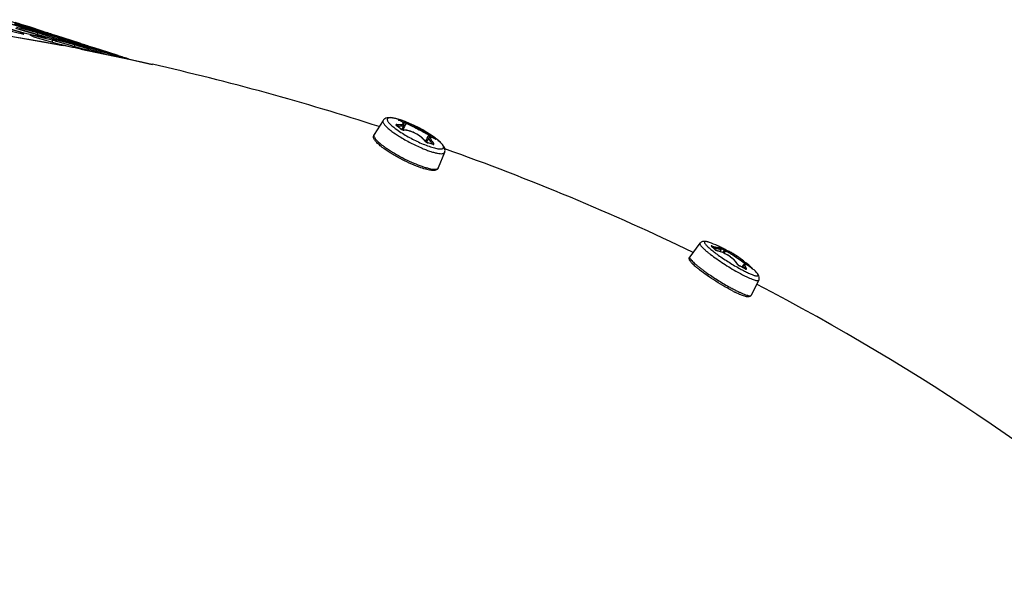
# Model space of a CAD drawing. Header units: millimetres. Extents: x 0 to 420, y 0 to 297.
# Tile 488 of 514: x 363.81 to 373.28, y 244.9 to 250.39. Entities that reach past the tile are written whole.
import ezdxf

# ---------------------------------------------------------------- set-up
doc = ezdxf.new("R2010")
doc.units = ezdxf.units.MM
doc.header["$LTSCALE"] = 23.1
doc.layers.get('0').update_dxf_attribs({"linetype": 'CONTINUOUS'})

msp = doc.modelspace()

# ---------------------------------------------------------------- linework, layer by layer
at = {"color": 3, "linetype": 'Continuous'}
for p, q in [((363.5885, 250.3356), (363.8444, 250.2621)), ((363.9227, 250.3077), (363.669, 250.3878)), ((363.8093, 250.3187), (363.7079, 250.3492)), ((363.7086, 250.3516), (363.9118, 250.2902)), ((363.8272, 250.3263), (363.7566, 250.3463)), ((363.7578, 250.3542), (363.8178, 250.3365)), ((363.8287, 250.3399), (363.7602, 250.3617)), ((363.8199, 250.3427), (363.7942, 250.3509)), ((363.8621, 250.3218), (363.8174, 250.335)), ((363.8174, 250.335), (363.8609, 250.3177)), ((363.8178, 250.3365), (363.8625, 250.3232)), ((364.0172, 250.2678), (363.8272, 250.3263)), ((363.8643, 250.3285), (363.8287, 250.3399)), ((363.8981, 250.3176), (363.8643, 250.3285)), ((363.8083, 250.2683), (363.6377, 250.3172)), ((363.8525, 250.2787), (363.7673, 250.3037)), ((363.7756, 250.3172), (363.8114, 250.3078)), ((363.8027, 250.2968), (363.8505, 250.2828)), ((363.8457, 250.2467), (363.8083, 250.2683)), ((363.8775, 250.2982), (363.8093, 250.3187)), ((363.8444, 250.2621), (363.9043, 250.2475)), ((363.8492, 250.2609), (363.917, 250.2444)), ((363.8505, 250.2828), (364.0582, 250.2215)), ((364.0229, 250.2287), (363.8525, 250.2787)), ((363.8609, 250.3177), (363.9881, 250.2784)), ((363.9186, 250.2793), (363.8775, 250.2982)), ((364.032, 250.2744), (363.8981, 250.3176)), ((363.9436, 250.2333), (363.9032, 250.2431)), ((363.9436, 250.2333), (363.9032, 250.2431)), ((363.9032, 250.2431), (363.9408, 250.2217)), ((363.9778, 250.2602), (363.9063, 250.2793)), ((363.9118, 250.2902), (363.9718, 250.2735)), ((363.9673, 250.2905), (363.9164, 250.3057)), ((363.9168, 250.3069), (363.9676, 250.2916)), ((363.917, 250.2444), (363.9533, 250.2355)), ((363.918, 250.3098), (363.9553, 250.298)), ((363.9676, 250.2916), (363.9227, 250.3077)), ((363.9553, 250.298), (363.99, 250.2872)), ((364.0273, 250.2723), (363.9673, 250.2905)), ((364.0143, 250.2591), (363.9711, 250.271)), ((363.9711, 250.271), (364.0125, 250.2525)), ((363.9718, 250.2735), (364.0183, 250.2605)), ((364.0629, 250.2347), (363.9778, 250.2602)), ((363.9828, 250.2705), (364.0183, 250.2605)), ((363.9881, 250.2784), (364.1153, 250.239)), ((363.99, 250.2872), (364.0153, 250.2792)), ((364.0125, 250.2525), (364.063, 250.2373)), ((364.0608, 250.2645), (364.0151, 250.2787)), ((364.0608, 250.2645), (364.0151, 250.2787)), ((364.0151, 250.2787), (364.0602, 250.2628)), ((364.0817, 250.2479), (364.0172, 250.2678)), ((364.2206, 250.2114), (364.0273, 250.2723)), ((364.1632, 250.2046), (364.0629, 250.2347)), ((364.063, 250.2373), (364.2677, 250.1754)), ((364.1239, 250.2284), (364.0648, 250.245)), ((364.1245, 250.2305), (364.0817, 250.2479)), ((364.1153, 250.239), (364.1753, 250.2213)), ((364.1629, 250.2322), (364.1177, 250.2465)), ((364.1773, 250.2276), (364.1629, 250.2322)), ((364.2229, 250.213), (364.1629, 250.2322)), ((363.9408, 250.2217), (364.1971, 250.1481)), ((364.062, 250.2085), (364.0229, 250.2287)), ((364.1209, 250.1895), (364.0484, 250.2076)), ((364.0582, 250.2215), (364.1182, 250.2059)), ((364.1209, 250.1895), (364.0609, 250.2045)), ((364.1589, 250.1917), (364.1173, 250.2025)), ((364.1589, 250.1917), (364.1173, 250.2025)), ((364.1173, 250.2025), (364.1566, 250.1826)), ((364.1182, 250.2059), (364.1661, 250.1934)), ((364.2063, 250.1645), (364.1209, 250.1895)), ((364.1839, 250.2113), (364.1239, 250.2284)), ((364.1566, 250.1826), (364.2032, 250.1689)), ((364.1598, 250.195), (364.1661, 250.1934)), ((364.2331, 250.1835), (364.1632, 250.2046)), ((364.2191, 250.2067), (364.1748, 250.2198)), ((364.1748, 250.2198), (364.2179, 250.2026)), ((364.1753, 250.2213), (364.2207, 250.2078)), ((364.3727, 250.1532), (364.1839, 250.2113)), ((364.2032, 250.1689), (364.4126, 250.1072)), ((364.377, 250.1144), (364.2063, 250.1645)), ((364.2179, 250.2026), (364.3453, 250.1633)), ((364.2195, 250.2081), (364.2207, 250.2078)), ((364.2814, 250.1922), (364.2206, 250.2114)), ((364.3921, 250.1584), (364.2229, 250.213)), ((364.2738, 250.1648), (364.2331, 250.1835)), ((364.333, 250.1457), (364.2612, 250.1648)), ((364.2677, 250.1754), (364.3277, 250.1588)), ((364.3256, 250.175), (364.2723, 250.1909)), ((364.2727, 250.1922), (364.3259, 250.1761)), ((364.2727, 250.1922), (364.3259, 250.1761)), ((364.274, 250.1951), (364.3143, 250.1823)), ((364.2761, 250.1731), (364.339, 250.1556)), ((364.3259, 250.1761), (364.2814, 250.1922)), ((364.3143, 250.1823), (364.3742, 250.1636)), ((364.3856, 250.1569), (364.3256, 250.175)), ((364.3266, 250.1785), (364.3742, 250.1636)), ((364.3698, 250.1444), (364.327, 250.1563)), ((364.327, 250.1563), (364.3679, 250.1378)), ((364.4182, 250.1201), (364.333, 250.1457)), ((364.339, 250.1556), (364.3746, 250.1457)), ((364.339, 250.1556), (364.3705, 250.1468)), ((364.3453, 250.1633), (364.4727, 250.1238)), ((364.3679, 250.1378), (364.4173, 250.123)), ((364.4388, 250.1328), (364.3727, 250.1532)), ((364.4193, 250.1489), (364.3741, 250.1631)), ((364.3741, 250.1631), (364.4188, 250.1473)), ((364.5777, 250.0963), (364.3856, 250.1569)), ((364.3999, 250.1026), (364.377, 250.1144)), ((364.4126, 250.1072), (364.4185, 250.1056)), ((364.4173, 250.123), (364.6236, 250.0607)), ((364.5887, 250.0688), (364.4182, 250.1201)), ((364.4806, 250.1134), (364.4191, 250.1307)), ((364.4812, 250.1155), (364.4388, 250.1328)), ((364.4727, 250.1238), (364.5327, 250.1061)), ((364.5228, 250.1162), (364.4751, 250.1314)), ((364.5407, 250.0963), (364.4806, 250.1134)), ((364.5828, 250.097), (364.5228, 250.1162)), ((364.5761, 250.0917), (364.5323, 250.1046)), ((364.5323, 250.1046), (364.5749, 250.0875)), ((364.5327, 250.1061), (364.5786, 250.0924)), ((364.686, 250.0516), (364.5407, 250.0963)), ((364.5749, 250.0875), (364.7025, 250.0481)), ((364.5765, 250.0931), (364.5786, 250.0924)), ((364.6401, 250.0766), (364.5777, 250.0963)), ((364.7522, 250.0424), (364.5828, 250.097)), ((364.6839, 250.0596), (364.6282, 250.0762)), ((364.6286, 250.0774), (364.6842, 250.0607)), ((364.6286, 250.0774), (364.6842, 250.0607)), ((364.6308, 250.0802), (364.6732, 250.0667)), ((364.6842, 250.0607), (364.6401, 250.0766)), ((364.6732, 250.0667), (364.7332, 250.0479)), ((364.7439, 250.0414), (364.6839, 250.0595)), ((364.7629, 250.0279), (364.686, 250.0516)), ((364.7025, 250.0481), (364.7778, 250.0248)), ((364.7779, 250.0334), (364.7331, 250.0474)), ((364.7331, 250.0474), (364.7773, 250.0317)), ((364.8323, 250.0136), (364.7439, 250.0414)), ((364.8563, 250.0087), (364.8325, 250.0162))]:
    msp.add_line(p, q, dxfattribs=at)
at = {"color": 7, "linetype": 'Continuous'}
for p, q in [((363.8272, 250.3263), (363.8243, 250.3166)), ((363.8631, 250.3289), (363.8626, 250.3274)), ((363.6289, 250.2458), (364.2242, 250.1382)), ((363.8083, 250.2683), (363.805, 250.2562)), ((363.8775, 250.2982), (363.8753, 250.2909)), ((363.9227, 250.3077), (363.9219, 250.3054)), ((363.9778, 250.2602), (363.9738, 250.2464)), ((364.0273, 250.2723), (364.0256, 250.2668)), ((364.0817, 250.2479), (364.0802, 250.2431)), ((363.7964, 250.2171), (363.8508, 250.2075)), ((363.8508, 250.2075), (363.8942, 250.1998)), ((363.8942, 250.1998), (363.9642, 250.1871)), ((363.9642, 250.1871), (364.0047, 250.1797)), ((364.0047, 250.1797), (364.0563, 250.1702)), ((364.0229, 250.2287), (364.0202, 250.219)), ((364.0563, 250.1702), (364.1205, 250.1582)), ((364.1209, 250.1895), (364.1159, 250.1715)), ((364.1205, 250.1582), (364.2, 250.1431)), ((364.1839, 250.2113), (364.181, 250.2016)), ((364.2, 250.1431), (364.2243, 250.1385)), ((364.2229, 250.213), (364.2225, 250.2115)), ((364.2331, 250.1835), (364.231, 250.1762)), ((364.2814, 250.1922), (364.2807, 250.1898)), ((364.333, 250.1457), (364.329, 250.1318)), ((364.3856, 250.1569), (364.3839, 250.1513)), ((364.377, 250.1144), (364.3751, 250.1077)), ((364.3924, 250.1041), (364.8702, 250.0058)), ((364.3929, 250.1054), (364.4828, 250.0874)), ((364.4388, 250.1328), (364.4374, 250.1279)), ((364.4828, 250.0874), (364.5365, 250.0765)), ((364.5365, 250.0765), (364.5988, 250.0636)), ((364.5407, 250.0963), (364.5378, 250.0866)), ((364.5828, 250.097), (364.5823, 250.0955)), ((364.5887, 250.0688), (364.5873, 250.064)), ((364.5988, 250.0636), (364.6646, 250.0499)), ((364.6401, 250.0766), (364.6394, 250.0742)), ((364.6646, 250.0499), (364.7131, 250.0396)), ((364.7439, 250.0414), (364.7422, 250.0358)), ((364.7131, 250.0396), (364.7585, 250.03)), ((364.7585, 250.03), (364.8314, 250.0142)), ((364.8314, 250.0142), (364.8767, 250.0044)), ((364.8702, 250.0058), (365.0816, 249.9569)), ((364.8767, 250.0044), (364.9312, 249.9924)), ((364.9312, 249.9924), (364.9807, 249.9814)), ((364.9807, 249.9814), (365.0477, 249.9664)), ((365.0477, 249.9664), (365.0823, 249.9585)), ((367.3029, 249.4176), (367.2164, 249.2818)), ((367.4545, 249.421), (367.4554, 249.4207)), ((367.455, 249.4237), (367.4561, 249.4235)), ((367.4569, 249.4224), (367.4583, 249.42)), ((367.4699, 249.4229), (367.4697, 249.423)), ((367.5039, 249.3828), (367.5106, 249.3958)), ((367.4333, 249.3694), (367.4324, 249.3701)), ((367.503, 249.375), (367.4853, 249.3295)), ((367.7085, 249.2183), (367.7108, 249.2155)), ((367.7108, 249.2155), (367.713, 249.2134)), ((367.7457, 249.2504), (367.7187, 249.2096)), ((367.7435, 249.2471), (367.755, 249.2697)), ((367.7457, 249.2504), (367.7457, 249.2504)), ((367.7845, 249.1885), (367.7834, 249.1888)), ((367.8035, 249.2501), (367.8032, 249.2503)), ((367.8035, 249.2501), (367.8032, 249.2503)), ((367.8035, 249.2501), (367.8032, 249.2503)), ((367.8035, 249.2501), (367.8032, 249.2503)), ((367.8043, 249.2495), (367.8035, 249.2501)), ((367.8093, 249.238), (367.8085, 249.2386)), ((367.811, 249.237), (367.814, 249.2355)), ((367.814, 249.2372), (367.8117, 249.2394)), ((367.8238, 249.2345), (367.8236, 249.2347)), ((367.8238, 249.2345), (367.8236, 249.2347)), ((367.8244, 249.2341), (367.8238, 249.2345)), ((367.8955, 249.1106), (367.8344, 248.9615)), ((370.354, 248.236), (370.2555, 248.1061)), ((370.468, 248.2034), (370.4668, 248.2044)), ((370.4675, 248.2048), (370.4673, 248.205)), ((370.5245, 248.2125), (370.5246, 248.2124)), ((370.5246, 248.2124), (370.5273, 248.2112)), ((370.5274, 248.2112), (370.5274, 248.2112)), ((370.559, 248.181), (370.547, 248.1564)), ((370.5599, 248.1836), (370.5611, 248.183)), ((370.5741, 248.1458), (370.5891, 248.168)), ((370.5871, 248.1399), (370.6028, 248.1629)), ((370.663, 248.1407), (370.669, 248.1371)), ((370.669, 248.1371), (370.67, 248.1365)), ((370.36, 247.9951), (370.3607, 247.9946)), ((370.7623, 248.0051), (370.7533, 248.0097)), ((370.7727, 248.0291), (370.7563, 248.0082)), ((370.7638, 248.0037), (370.762, 248.0045)), ((370.7727, 248.0291), (370.7727, 248.0291)), ((370.792, 247.9886), (370.7903, 247.9895)), ((370.792, 247.9886), (370.7944, 247.9874)), ((370.8273, 248.0215), (370.8011, 248.0434)), ((370.8331, 248.0165), (370.8273, 248.0215)), ((370.8545, 247.9937), (370.8535, 247.9945)), ((370.8538, 247.9942), (370.8535, 247.9945)), ((370.8538, 247.9942), (370.8535, 247.9945)), ((370.8549, 247.9959), (370.8561, 247.9946)), ((370.8569, 247.9927), (370.8553, 247.993)), ((370.8591, 247.99), (370.8592, 247.9899)), ((370.9192, 247.881), (370.845, 247.7358)), ((370.6988, 247.7822), (370.6996, 247.7818))]:
    msp.add_line(p, q, dxfattribs=at)
for points in [[(367.4554, 249.4207), (367.4548, 249.421), (367.4541, 249.4213), (367.4535, 249.4216), (367.453, 249.4219), (367.4526, 249.4221), (367.4523, 249.4222), (367.4521, 249.4223), (367.4521, 249.4223)], [(367.503, 249.375), (367.5038, 249.3775), (367.5041, 249.381), (367.5037, 249.3846), (367.5025, 249.3882), (367.5006, 249.3915), (367.4982, 249.3947), (367.4951, 249.3978), (367.4915, 249.401), (367.4871, 249.4041), (367.482, 249.4074), (367.4762, 249.4108), (367.4696, 249.4142), (367.4622, 249.4177), (367.4554, 249.4207)], [(367.4556, 249.3523), (367.4527, 249.3546), (367.4486, 249.3578), (367.4445, 249.3609), (367.4404, 249.3641), (367.4363, 249.3671), (367.4333, 249.3694)], [(367.4773, 249.3342), (367.4745, 249.3366), (367.4706, 249.34), (367.4666, 249.3434), (367.4625, 249.3467), (367.4585, 249.35), (367.4556, 249.3523)], [(367.487, 249.3289), (367.4852, 249.3296), (367.4835, 249.3304), (367.4819, 249.3312), (367.4805, 249.332), (367.4793, 249.3327), (367.4783, 249.3334), (367.4775, 249.334), (367.4773, 249.3342)], [(367.4983, 249.3263), (367.4979, 249.3263), (367.4969, 249.3264), (367.4957, 249.3265), (367.4943, 249.3268), (367.4926, 249.3271), (367.4908, 249.3276), (367.4889, 249.3282), (367.487, 249.3289)], [(367.7114, 249.2164), (367.7057, 249.2239), (367.6981, 249.2325), (367.6898, 249.2411), (367.6808, 249.2494), (367.6712, 249.2575), (367.661, 249.2653), (367.6503, 249.2728), (367.6391, 249.28), (367.6276, 249.2868), (367.6158, 249.2932), (367.6038, 249.2992), (367.5916, 249.3046), (367.5793, 249.3095), (367.567, 249.3138), (367.5548, 249.3176), (367.5427, 249.3207), (367.5307, 249.3232), (367.5191, 249.3249), (367.5078, 249.326), (367.4983, 249.3263)], [(367.7187, 249.2096), (367.7171, 249.2108), (367.7156, 249.212), (367.7143, 249.2132), (367.7132, 249.2144), (367.7122, 249.2154), (367.7116, 249.2162), (367.7114, 249.2164)], [(367.73, 249.2039), (367.7297, 249.2039), (367.7288, 249.2042), (367.7277, 249.2046), (367.7264, 249.2051), (367.725, 249.2058), (367.7235, 249.2066), (367.7219, 249.2075), (367.7203, 249.2085), (367.7187, 249.2096)], [(367.7834, 249.1888), (367.7756, 249.1913), (367.7664, 249.1941), (367.7571, 249.1968), (367.7477, 249.1994), (367.7382, 249.2019), (367.73, 249.2039)], [(367.8085, 249.2386), (367.8025, 249.2422), (367.7957, 249.246), (367.7895, 249.2492), (367.7837, 249.2519), (367.7784, 249.2541), (367.7735, 249.2557), (367.7691, 249.2569), (367.7649, 249.2576), (367.7609, 249.2579), (367.7571, 249.2575), (367.7533, 249.2565), (367.7499, 249.2547), (367.7471, 249.2522), (367.7457, 249.2504)], [(367.8113, 249.237), (367.8116, 249.2369), (367.8116, 249.2369), (367.8115, 249.2369), (367.8113, 249.237), (367.8109, 249.2372), (367.8104, 249.2375), (367.8098, 249.2378), (367.8092, 249.2382), (367.8085, 249.2386)], [(370.5, 248.1743), (370.4953, 248.1791), (370.4897, 248.1846), (370.484, 248.1901), (370.4783, 248.1954), (370.4725, 248.2005), (370.4675, 248.2048)], [(370.5196, 248.1643), (370.518, 248.1648), (370.5163, 248.1654), (370.5146, 248.166), (370.5128, 248.1667), (370.5112, 248.1674), (370.5096, 248.1681), (370.5081, 248.1689), (370.5067, 248.1696), (370.5054, 248.1704), (370.5042, 248.1711), (370.5031, 248.1718), (370.5021, 248.1724), (370.5013, 248.173), (370.5007, 248.1736), (370.5002, 248.174), (370.5, 248.1743)], [(370.5546, 248.1537), (370.5426, 248.1579), (370.5308, 248.1614), (370.5196, 248.1643)], [(370.5426, 248.2039), (370.5406, 248.2049), (370.5386, 248.2059), (370.5364, 248.207), (370.5341, 248.2081), (370.5316, 248.2093), (370.5291, 248.2105), (370.5274, 248.2112)], [(370.5609, 248.1949), (370.5571, 248.1968), (370.5518, 248.1995), (370.5465, 248.2021), (370.5411, 248.2046), (370.5411, 248.2047)], [(370.559, 248.181), (370.5598, 248.183), (370.5601, 248.1853), (370.56, 248.1875), (370.5595, 248.1895), (370.5588, 248.1913), (370.5579, 248.1927), (370.557, 248.1939), (370.5561, 248.1949), (370.5551, 248.1959), (370.554, 248.1967), (370.5529, 248.1976), (370.5518, 248.1984), (370.5505, 248.1993), (370.5491, 248.2002), (370.5477, 248.201), (370.5461, 248.202), (370.5444, 248.2029), (370.5426, 248.2039)], [(370.7161, 248.0334), (370.7122, 248.0403), (370.7068, 248.0485), (370.7005, 248.0566), (370.6934, 248.0648), (370.6855, 248.0729), (370.6769, 248.081), (370.6677, 248.0889), (370.6579, 248.0967), (370.6476, 248.1044), (370.6369, 248.1118), (370.6257, 248.1189), (370.6143, 248.1257), (370.6026, 248.1322), (370.5907, 248.1382), (370.5787, 248.1439), (370.5666, 248.1491), (370.5546, 248.1537)], [(370.5913, 248.1786), (370.5855, 248.1818), (370.5803, 248.1847), (370.5751, 248.1875), (370.5699, 248.1902), (370.5646, 248.193), (370.5609, 248.1949)], [(370.6139, 248.1671), (370.6132, 248.1674), (370.6118, 248.1681), (370.6101, 248.1689), (370.6082, 248.1698), (370.606, 248.1709), (370.6036, 248.1721), (370.6011, 248.1734), (370.5986, 248.1747), (370.596, 248.176), (370.5936, 248.1774), (370.5913, 248.1786)], [(370.663, 248.1407), (370.6535, 248.1464), (370.6444, 248.1516), (370.6357, 248.1563), (370.6275, 248.1606), (370.6199, 248.1644), (370.6139, 248.1671)], [(370.8011, 248.0434), (370.7959, 248.0477), (370.7904, 248.0521), (370.7862, 248.0554)], [(370.7333, 248.0192), (370.7323, 248.0197), (370.7307, 248.0206), (370.729, 248.0216), (370.7271, 248.0228), (370.7253, 248.0242), (370.7235, 248.0255), (370.7219, 248.0269), (370.7204, 248.0283), (370.7192, 248.0295), (370.7182, 248.0306), (370.7174, 248.0315), (370.7168, 248.0323), (370.7163, 248.0329), (370.7161, 248.0333), (370.7161, 248.0334)], [(370.7533, 248.0097), (370.748, 248.0123), (370.7426, 248.0149), (370.7373, 248.0174), (370.7333, 248.0192)], [(370.7906, 247.9901), (370.787, 247.9921), (370.7818, 247.9949), (370.7766, 247.9977), (370.7714, 248.0005), (370.7662, 248.0032), (370.7623, 248.0051)], [(370.8535, 247.9945), (370.8465, 248.0003), (370.8385, 248.0067), (370.831, 248.0124), (370.8239, 248.0175), (370.8173, 248.0219), (370.8112, 248.0257), (370.8056, 248.0287), (370.8005, 248.0312), (370.7959, 248.033), (370.7916, 248.0342), (370.7875, 248.0349), (370.7835, 248.0349), (370.7795, 248.034), (370.7759, 248.0322), (370.7731, 248.0296), (370.7727, 248.0291)], [(370.7938, 247.9886), (370.7935, 247.9887), (370.7929, 247.9889), (370.7922, 247.9892), (370.7912, 247.9897), (370.7906, 247.9901)], [(370.8591, 247.99), (370.859, 247.9901), (370.8587, 247.9903), (370.8584, 247.9905), (370.858, 247.9908), (370.8575, 247.9912), (370.857, 247.9916), (370.8564, 247.9921), (370.8558, 247.9926), (370.8552, 247.9931), (370.8545, 247.9937)]]:
    msp.add_lwpolyline(points, dxfattribs=at)
at = {"color": 3, "linetype": 'Continuous'}
for centre, radius, start, end in [((358.0736, 225.5615), 25.351, 76.83889, 77.34129), ((357.5803, 226.3981), 24.7049, 75.16339, 75.40619), ((357.5356, 226.472), 24.6481, 74.99138, 75.24932), ((357.0359, 227.2291), 24.0804, 73.39748, 73.53234), ((356.9904, 227.2959), 24.0308, 73.24799, 73.38325), ((358.0169, 225.8557), 25.0877, 76.08888, 76.33534), ((357.9722, 225.9321), 25.0286, 75.91793, 76.17429), ((357.4703, 226.7058), 24.4455, 74.34991, 74.47276), ((357.4295, 226.7908), 24.377, 74.05918, 74.31868), ((356.9316, 227.5321), 23.824, 72.44453, 72.58799), ((357.9096, 226.1869), 24.8049, 75.16339, 75.40763), ((357.865, 226.2612), 24.7478, 74.99138, 75.24932), ((358.2851, 225.654), 25.1975, 76.19426, 76.43019), ((357.3655, 227.0191), 24.1793, 73.40229, 73.53384), ((357.3201, 227.0863), 24.1293, 73.25343, 73.38243), ((357.7997, 226.4949), 24.5452, 74.3546, 74.47423), ((357.7591, 226.5809), 24.4758, 74.05918, 74.31868), ((357.2615, 227.3229), 23.922, 72.44943, 72.58952), ((358.1803, 225.9967), 24.903, 75.19869, 75.49271), ((357.6951, 226.8091), 24.2781, 73.40706, 73.53534), ((357.6498, 226.8765), 24.2278, 73.25881, 73.38243), ((357.5913, 227.1138), 24.0199, 72.45428, 72.59104)]:
    msp.add_arc(centre, radius, start, end, dxfattribs=at)
at = {"color": 7, "linetype": 'Continuous'}
for centre, radius, start, end in [((359.2422, 224.2327), 26.3804, 78.97923, 79.11398), ((359.2524, 224.2851), 26.3271, 78.74029, 78.97927), ((359.4761, 225.2782), 25.309, 72.07537, 77.20222), ((367.4799, 249.4807), 0.0648, 245.21313, 246.08414), ((367.4853, 249.4929), 0.0782, 246.07932, 246.81818), ((367.3293, 249.1288), 0.3179, 66.63303, 66.80915), ((367.3107, 248.8115), 0.629, 75.42493, 76.63734), ((367.4495, 249.4165), 0.00951, 17.50796, 21.7621), ((367.3133, 248.8213), 0.6188, 71.66921, 75.43008), ((367.0915, 248.2841), 1.2, 53.61959, 71.61743), ((367.3186, 248.8165), 0.6102, 71.66161, 73.7334), ((385.0443, 240.1215), 19.8208, 152.11387, 152.3246), ((367.0392, 248.8364), 0.6618, 53.5178, 53.78188), ((367.0336, 248.829), 0.6711, 51.39678, 53.51255), ((367.026, 248.8193), 0.6834, 51.13348, 51.40182), ((367.0188, 248.8105), 0.6947, 49.06984, 51.12749), ((350.3203, 258.0576), 19.5097, 333.05237, 333.25983), ((367.5802, 248.5598), 0.6599, 72.31659, 76.60573), ((367.3837, 248.7602), 0.6304, 51.81009, 53.9136), ((367.3921, 248.7607), 0.6365, 51.39879, 53.91174), ((367.5841, 248.5725), 0.6467, 71.79836, 72.30234), ((367.3857, 248.7527), 0.6468, 48.91207, 51.39837), ((367.4059, 248.7094), 0.6712, 51.42788, 53.67473), ((367.3728, 248.6656), 0.726, 52.92094, 53.52936), ((367.8082, 249.2316), 0.00944, 104.01958, 108.02284), ((367.6478, 248.9739), 0.3096, 58.55254, 58.73512), ((367.8454, 249.2969), 0.069, 238.50004, 240.1358), ((367.431, 248.7421), 0.6299, 51.44673, 52.95049), ((367.7591, 249.1808), 0.0787, 48.07502, 48.93238), ((367.47, 248.7913), 0.5671, 51.12444, 51.33346), ((367.4992, 248.8272), 0.5208, 49.95542, 51.13848), ((367.9491, 250.0448), 1.0839, 234.56889, 236.78396), ((359.9497, 226.7123), 23.7984, 64.25413, 70.48927), ((370.0428, 247.113), 1.2004, 66.33428, 70.42807), ((370.2147, 247.9105), 0.3872, 49.37701, 49.80742), ((370.1954, 247.8887), 0.4163, 43.67696, 49.09956), ((370.5356, 248.2171), 0.0556, 252.31992, 255.14377), ((370.5333, 248.2086), 0.0468, 255.17903, 256.63703), ((370.1887, 247.4522), 0.8202, 60.77702, 62.99521), ((370.0423, 247.1125), 1.2011, 51.7296, 58.54477), ((370.1394, 247.2716), 1.0147, 57.6245, 58.47152), ((369.9859, 247.0315), 1.2996, 52.7094, 57.57357), ((370.1441, 247.2411), 1.037, 51.74471, 52.64814), ((371.2206, 249.117), 1.414, 232.25881, 232.50833), ((371.3301, 249.2603), 1.5943, 232.54641, 233.75454), ((371.492, 249.4797), 1.867, 233.72797, 234.38335), ((371.5832, 249.6066), 2.0233, 234.37631, 234.69276), ((370.7567, 248.0639), 0.0511, 239.39301, 243.10492), ((370.7527, 248.056), 0.0423, 243.15127, 245.10066), ((370.3712, 247.2331), 0.8648, 63.13037, 65.1275), ((371.4924, 249.3609), 1.5633, 241.30104, 242.93531), ((370.3778, 247.2461), 0.8502, 60.97194, 62.99745), ((370.7968, 247.9798), 0.0132, 116.52647, 124.30748), ((370.0429, 247.1134), 1.2, 47.38686, 48.81506), ((370.5778, 247.7247), 0.3877, 48.57663, 48.81471), ((370.5747, 247.7213), 0.3923, 44.42077, 48.56725), ((370.9967, 248.163), 0.2212, 229.75406, 230.05951), ((370.9636, 248.1234), 0.1695, 230.03716, 230.83947), ((370.043, 247.1134), 1.1999, 47.04609, 47.38682), ((370.5704, 247.717), 0.3983, 43.51668, 44.17688), ((370.0428, 247.1133), 1.2001, 45.2989, 47.04605), ((371.2952, 248.9874), 1.3631, 242.9895, 243.61193), ((371.3658, 249.1019), 1.4787, 242.99451, 243.19078), ((360.569, 227.9362), 22.4262, 49.13704, 62.57223)]:
    msp.add_arc(centre, radius, start, end, dxfattribs=at)
for points, knots in [([(367.3029, 249.4176), (367.3017, 249.4157), (367.3001, 249.4107), (367.3015, 249.4021), (367.3058, 249.3925), (367.313, 249.3817), (367.323, 249.3696), (367.3413, 249.3509), (367.3573, 249.3373), (367.3689, 249.328)], [0, 0, 0, 0, 0.059223, 0.128987, 0.217445, 0.328149, 0.462226, 0.619561, 1, 1, 1, 1]), ([(367.4697, 249.423), (367.4609, 249.4259), (367.444, 249.4312), (367.4159, 249.4386), (367.387, 249.4442), (367.3565, 249.4461), (367.3317, 249.4416), (367.3136, 249.4309), (367.306, 249.4225), (367.3029, 249.4176)], [0, 0, 0, 0, 0.156246, 0.29907, 0.487862, 0.652024, 0.812557, 0.902655, 1, 1, 1, 1]), ([(367.4697, 249.423), (367.4549, 249.4279), (367.4279, 249.436), (367.3956, 249.4425), (367.3743, 249.444), (367.3624, 249.4434), (367.353, 249.4412), (367.3462, 249.437), (367.3428, 249.4304), (367.3432, 249.4225), (367.3466, 249.4136), (367.3529, 249.4035), (367.362, 249.3922), (367.3791, 249.3745), (367.3942, 249.3616), (367.4052, 249.3529)], [0, 0, 0, 0, 0.199101, 0.356746, 0.418575, 0.468914, 0.508508, 0.539611, 0.567174, 0.598065, 0.637334, 0.687297, 0.748726, 0.821643, 1, 1, 1, 1]), ([(367.4348, 249.3784), (367.4329, 249.3785), (367.4302, 249.3786), (367.4265, 249.3772), (367.4261, 249.3751), (367.4268, 249.3735), (367.4282, 249.3719), (367.4295, 249.3709), (367.4302, 249.3703)], [0, 0, 0, 0, 0.33413, 0.532139, 0.610026, 0.706462, 0.835608, 1, 1, 1, 1]), ([(367.4348, 249.3784), (367.4427, 249.3779), (367.457, 249.3773), (367.4757, 249.3783), (367.488, 249.3807), (367.4944, 249.3841), (367.4971, 249.3871), (367.4978, 249.3907), (367.4963, 249.3945), (367.4933, 249.3984), (367.4886, 249.4026), (367.4824, 249.4069), (367.4714, 249.4134), (367.4621, 249.4178), (367.4554, 249.4206)], [0, 0, 0, 0, 0.197781, 0.354469, 0.465082, 0.503706, 0.533756, 0.56065, 0.591657, 0.631697, 0.68281, 0.745545, 0.819727, 1, 1, 1, 1]), ([(367.4348, 249.3784), (367.4355, 249.3779), (367.4382, 249.3744), (367.4384, 249.3695), (367.4376, 249.3662)], [0, 0, 0, 0, 0.209483, 1, 1, 1, 1]), ([(367.455, 249.4237), (367.4542, 249.4239), (367.4528, 249.4242), (367.4509, 249.4246), (367.4497, 249.4246), (367.4489, 249.4247), (367.4487, 249.4243), (367.4489, 249.4239), (367.4496, 249.4234), (367.451, 249.4226), (367.4521, 249.4221), (367.4527, 249.4218)], [0, 0, 0, 0, 0.218939, 0.387571, 0.501306, 0.559606, 0.575132, 0.595837, 0.675412, 0.81105, 1, 1, 1, 1]), ([(367.508, 249.4088), (367.5099, 249.408), (367.5127, 249.4031), (367.5117, 249.3982), (367.5106, 249.3958)], [0, 0, 0, 0, 0.440191, 1, 1, 1, 1]), ([(367.5356, 249.3981), (367.5312, 249.4001), (367.522, 249.4037), (367.5127, 249.4072), (367.508, 249.4088)], [0, 0, 0, 0, 0.49257, 1, 1, 1, 1]), ([(367.5251, 249.392), (367.524, 249.3923), (367.5193, 249.3937), (367.5144, 249.395), (367.5106, 249.3958)], [0, 0, 0, 0, 0.222475, 1, 1, 1, 1]), ([(367.5356, 249.3981), (367.5338, 249.3988), (367.5289, 249.3978), (367.5261, 249.3942), (367.5251, 249.392)], [0, 0, 0, 0, 0.452073, 1, 1, 1, 1]), ([(367.5251, 249.392), (367.5419, 249.3841), (367.5789, 249.366), (367.6356, 249.3372), (367.6918, 249.3078), (367.7276, 249.2883), (367.7436, 249.2793)], [0, 0, 0, 0, 0.226484, 0.501996, 0.776455, 1, 1, 1, 1]), ([(367.5356, 249.3981), (367.5516, 249.3909), (367.5868, 249.3742), (367.6406, 249.3471), (367.6937, 249.319), (367.7274, 249.3003), (367.7424, 249.2914)], [0, 0, 0, 0, 0.226459, 0.502004, 0.776494, 1, 1, 1, 1]), ([(367.2856, 249.1673), (367.2735, 249.1769), (367.2523, 249.1951), (367.2296, 249.2195), (367.2175, 249.2383), (367.2117, 249.2522), (367.2102, 249.2674), (367.2136, 249.2774), (367.2164, 249.2818)], [0, 0, 0, 0, 0.323587, 0.581202, 0.689015, 0.789488, 0.892007, 1, 1, 1, 1]), ([(367.2164, 249.2818), (367.2151, 249.2797), (367.2135, 249.2745), (367.2149, 249.2656), (367.2193, 249.2555), (367.2268, 249.2442), (367.2373, 249.2317), (367.2564, 249.2121), (367.2731, 249.1979), (367.2851, 249.1883)], [0, 0, 0, 0, 0.059209, 0.128953, 0.217379, 0.328059, 0.462132, 0.619464, 1, 1, 1, 1]), ([(367.3689, 249.328), (367.3754, 249.3228), (367.4048, 249.3003), (367.4357, 249.2797), (367.46, 249.2645)], [0, 0, 0, 0, 0.225967, 1, 1, 1, 1]), ([(367.4052, 249.3529), (367.4103, 249.3488), (367.4329, 249.3313), (367.4565, 249.3152), (367.4751, 249.3033)], [0, 0, 0, 0, 0.2283, 1, 1, 1, 1]), ([(367.4381, 249.3658), (367.4466, 249.3651), (367.4616, 249.3644), (367.4793, 249.3651), (367.4904, 249.3671), (367.4974, 249.3693), (367.502, 249.3724), (367.503, 249.375)], [0, 0, 0, 0, 0.375117, 0.669824, 0.783959, 0.875615, 1, 1, 1, 1]), ([(367.474, 249.3354), (367.4743, 249.3351), (367.4759, 249.3338), (367.4776, 249.3327), (367.479, 249.3319)], [0, 0, 0, 0, 0.229002, 1, 1, 1, 1]), ([(367.4751, 249.3033), (367.5111, 249.2801), (367.5854, 249.2377), (367.663, 249.2014), (367.7027, 249.1854)], [0, 0, 0, 0, 0.499955, 1, 1, 1, 1]), ([(367.479, 249.3319), (367.4802, 249.3312), (367.4853, 249.3285), (367.4909, 249.3266), (367.4952, 249.3257)], [0, 0, 0, 0, 0.244518, 1, 1, 1, 1]), ([(367.4952, 249.3257), (367.4958, 249.3256), (367.4979, 249.3252), (367.5001, 249.325), (367.5017, 249.325)], [0, 0, 0, 0, 0.270846, 1, 1, 1, 1]), ([(367.5017, 249.325), (367.5014, 249.3252), (367.5004, 249.3259), (367.4992, 249.3263), (367.4983, 249.3263)], [0, 0, 0, 0, 0.265756, 1, 1, 1, 1]), ([(367.7085, 249.2183), (367.6976, 249.2333), (367.6685, 249.2614), (367.6165, 249.2945), (367.5596, 249.3176), (367.52, 249.3249), (367.5017, 249.325)], [0, 0, 0, 0, 0.232034, 0.50169, 0.770424, 1, 1, 1, 1]), ([(367.7424, 249.2914), (367.744, 249.2903), (367.7461, 249.2858), (367.7448, 249.2814), (367.7436, 249.2793)], [0, 0, 0, 0, 0.454516, 1, 1, 1, 1]), ([(367.7671, 249.2751), (367.763, 249.2781), (367.7548, 249.2836), (367.7465, 249.289), (367.7424, 249.2914)], [0, 0, 0, 0, 0.511056, 1, 1, 1, 1]), ([(367.2851, 249.1883), (367.2879, 249.1861), (367.2996, 249.1769), (367.3115, 249.1681), (367.3207, 249.1616)], [0, 0, 0, 0, 0.237769, 1, 1, 1, 1]), ([(367.46, 249.2645), (367.495, 249.2426), (367.5669, 249.202), (367.6416, 249.1666), (367.6797, 249.1507)], [0, 0, 0, 0, 0.499967, 1, 1, 1, 1]), ([(367.7027, 249.1854), (367.7214, 249.1778), (367.7488, 249.1675), (367.7844, 249.1564), (367.8077, 249.1502), (367.8284, 249.146), (367.8462, 249.1437), (367.861, 249.1434), (367.8725, 249.145), (367.8811, 249.1488), (367.8861, 249.1555), (367.8861, 249.1643), (367.8823, 249.174), (367.8752, 249.1852), (367.8646, 249.1978), (367.8507, 249.2117), (367.8401, 249.2211), (367.8343, 249.2259)], [0, 0, 0, 0, 0.214757, 0.309923, 0.395374, 0.47017, 0.533628, 0.585439, 0.62593, 0.656736, 0.682237, 0.709799, 0.745451, 0.791886, 0.84991, 0.919458, 1, 1, 1, 1]), ([(367.713, 249.2134), (367.7162, 249.2104), (367.721, 249.207), (367.7262, 249.2043), (367.7274, 249.2038)], [0, 0, 0, 0, 0.757182, 1, 1, 1, 1]), ([(367.7274, 249.2038), (367.7279, 249.2035), (367.7298, 249.2028), (367.7316, 249.2021), (367.733, 249.2018)], [0, 0, 0, 0, 0.27033, 1, 1, 1, 1]), ([(367.755, 249.2697), (367.7542, 249.2705), (367.7504, 249.2738), (367.7466, 249.277), (367.7436, 249.2793)], [0, 0, 0, 0, 0.237348, 1, 1, 1, 1]), ([(367.7457, 249.2504), (367.7441, 249.248), (367.7445, 249.2424), (367.7469, 249.2353), (367.752, 249.2248), (367.7621, 249.2096), (367.7718, 249.1974), (367.7775, 249.1907)], [0, 0, 0, 0, 0.122152, 0.21354, 0.327823, 0.623591, 1, 1, 1, 1]), ([(367.7671, 249.2751), (367.7653, 249.2762), (367.7598, 249.2757), (367.7564, 249.272), (367.755, 249.2697)], [0, 0, 0, 0, 0.437257, 1, 1, 1, 1]), ([(367.8085, 249.2385), (367.8024, 249.2422), (367.7936, 249.2472), (367.7822, 249.2522), (367.7753, 249.2547), (367.7695, 249.2559), (367.7648, 249.2561), (367.761, 249.2549), (367.7587, 249.252), (367.7582, 249.248), (367.7595, 249.2407), (367.765, 249.2291), (367.7754, 249.2131), (367.7844, 249.2016), (367.7895, 249.1954)], [0, 0, 0, 0, 0.177159, 0.249531, 0.310331, 0.359447, 0.397565, 0.427061, 0.453454, 0.48418, 0.524182, 0.638369, 0.798783, 1, 1, 1, 1]), ([(367.7895, 249.1954), (367.7877, 249.196), (367.783, 249.195), (367.7795, 249.1923), (367.778, 249.1905)], [0, 0, 0, 0, 0.446802, 1, 1, 1, 1]), ([(367.786, 249.1868), (367.7869, 249.1865), (367.7884, 249.1861), (367.7905, 249.1859), (367.7921, 249.1863), (367.7936, 249.188), (367.7924, 249.1917), (367.7907, 249.194), (367.7895, 249.1954)], [0, 0, 0, 0, 0.161199, 0.286984, 0.380505, 0.457377, 0.659977, 1, 1, 1, 1]), ([(367.8108, 249.2402), (367.8105, 249.2404), (367.809, 249.2411), (367.8072, 249.2411), (367.8059, 249.2407)], [0, 0, 0, 0, 0.231326, 1, 1, 1, 1]), ([(367.814, 249.2355), (367.8143, 249.2354), (367.8146, 249.2352), (367.8151, 249.2352), (367.8153, 249.2357), (367.8147, 249.2363), (367.8143, 249.2369), (367.814, 249.2372)], [0, 0, 0, 0, 0.271838, 0.339397, 0.389909, 0.596103, 1, 1, 1, 1]), ([(367.8955, 249.1106), (367.8981, 249.1169), (367.9006, 249.1299), (367.8977, 249.1484), (367.8907, 249.1644), (367.878, 249.184), (367.856, 249.2077), (367.8357, 249.225), (367.8244, 249.2341)], [0, 0, 0, 0, 0.13323, 0.254256, 0.364875, 0.473977, 0.71364, 1, 1, 1, 1]), ([(367.3129, 249.1465), (367.3105, 249.1483), (367.3013, 249.155), (367.2922, 249.162), (367.2856, 249.1673)], [0, 0, 0, 0, 0.25936, 1, 1, 1, 1]), ([(367.6682, 248.9624), (367.6381, 248.9726), (367.5759, 248.9974), (367.4838, 249.0415), (367.3947, 249.0913), (367.3386, 249.1278), (367.3129, 249.1465)], [0, 0, 0, 0, 0.237492, 0.500007, 0.762518, 1, 1, 1, 1]), ([(367.3553, 249.1379), (367.3801, 249.1217), (367.4323, 249.09), (367.5133, 249.0467), (367.5949, 249.0085), (367.6496, 248.9867), (367.676, 248.9775)], [0, 0, 0, 0, 0.247848, 0.509282, 0.765977, 1, 1, 1, 1]), ([(367.6797, 249.1507), (367.6936, 249.1448), (367.7207, 249.134), (367.7598, 249.1201), (367.7953, 249.1093), (367.8263, 249.102), (367.8522, 249.0983), (367.8704, 249.098), (367.8818, 249.1001), (367.8881, 249.1025), (367.8928, 249.106), (367.8949, 249.109), (367.8955, 249.1106)], [0, 0, 0, 0, 0.199398, 0.382713, 0.546129, 0.686436, 0.801265, 0.889541, 0.924114, 0.953034, 0.977599, 1, 1, 1, 1]), ([(367.8344, 248.9615), (367.8322, 248.956), (367.8245, 248.9464), (367.8084, 248.9391), (367.7908, 248.9367), (367.7713, 248.9372), (367.7493, 248.9402), (367.7143, 248.9477), (367.6871, 248.956), (367.6682, 248.9624)], [0, 0, 0, 0, 0.100341, 0.195192, 0.291146, 0.398507, 0.522266, 0.664077, 1, 1, 1, 1]), ([(367.676, 248.9775), (367.6866, 248.9738), (367.7069, 248.967), (367.7359, 248.9588), (367.7619, 248.9528), (367.7843, 248.9493), (367.803, 248.9483), (367.8177, 248.9497), (367.8287, 248.9536), (367.8333, 248.9588), (367.8344, 248.9615)], [0, 0, 0, 0, 0.202165, 0.384634, 0.545123, 0.681883, 0.79392, 0.88149, 0.947381, 1, 1, 1, 1]), ([(370.4449, 248.244), (370.4375, 248.2466), (370.4235, 248.2511), (370.4015, 248.2556), (370.3817, 248.2547), (370.365, 248.2474), (370.3573, 248.2403), (370.354, 248.236)], [0, 0, 0, 0, 0.238586, 0.451461, 0.685952, 0.834173, 1, 1, 1, 1]), ([(370.4449, 248.244), (370.44, 248.2458), (370.4312, 248.2487), (370.419, 248.2518), (370.4094, 248.2531), (370.4023, 248.2529), (370.3971, 248.2502), (370.3961, 248.2446), (370.3985, 248.2383), (370.4033, 248.2306), (370.4109, 248.2213), (370.421, 248.2105), (370.4338, 248.1983), (370.4553, 248.1794), (370.4874, 248.1535), (370.5152, 248.1331), (370.5302, 248.1223)], [0, 0, 0, 0, 0.065066, 0.117924, 0.15845, 0.187273, 0.207161, 0.226028, 0.252743, 0.290861, 0.341269, 0.403953, 0.478492, 0.564221, 0.765697, 1, 1, 1, 1]), ([(370.354, 248.236), (370.3512, 248.2323), (370.3555, 248.2215), (370.3637, 248.2104), (370.3753, 248.1973), (370.3905, 248.1825), (370.4093, 248.1656), (370.4315, 248.1472), (370.4666, 248.1198), (370.5161, 248.0838), (370.6023, 248.0259), (370.6705, 247.9845), (370.7172, 247.9584)], [0, 0, 0, 0, 0.030216, 0.058023, 0.09512, 0.141283, 0.195991, 0.258527, 0.328025, 0.483842, 0.654467, 1, 1, 1, 1]), ([(370.4736, 248.2091), (370.4725, 248.2094), (370.4705, 248.2099), (370.4676, 248.2104), (370.4653, 248.2106), (370.4637, 248.2104), (370.4625, 248.2099), (370.4624, 248.2086), (370.4633, 248.2075), (370.4641, 248.2067), (370.4646, 248.2063)], [0, 0, 0, 0, 0.22044, 0.407688, 0.555588, 0.661095, 0.728699, 0.785713, 0.871756, 1, 1, 1, 1]), ([(370.4736, 248.2091), (370.4824, 248.2067), (370.4985, 248.2024), (370.5178, 248.1978), (370.5309, 248.1952), (370.5387, 248.1939), (370.5449, 248.1931), (370.5496, 248.193), (370.5526, 248.1931), (370.5548, 248.1944), (370.5537, 248.1967), (370.5514, 248.1985), (370.5476, 248.2011), (370.5422, 248.2041), (370.5353, 248.2076), (370.5302, 248.21), (370.5273, 248.2112)], [0, 0, 0, 0, 0.236666, 0.434524, 0.5159, 0.584232, 0.638761, 0.679019, 0.705109, 0.719238, 0.733323, 0.759227, 0.79906, 0.852837, 0.920077, 1, 1, 1, 1]), ([(370.4736, 248.2091), (370.4747, 248.2081), (370.4757, 248.2042), (370.4752, 248.2007), (370.4746, 248.1987)], [0, 0, 0, 0, 0.410052, 1, 1, 1, 1]), ([(370.4772, 248.1963), (370.488, 248.1933), (370.5034, 248.189), (370.5228, 248.1844), (370.5346, 248.1819), (370.5441, 248.1802), (370.5514, 248.1795), (370.556, 248.1794), (370.5586, 248.1802), (370.559, 248.181)], [0, 0, 0, 0, 0.400989, 0.56962, 0.713015, 0.828736, 0.915, 0.971136, 1, 1, 1, 1]), ([(370.4965, 248.1762), (370.4968, 248.1758), (370.4985, 248.1743), (370.5004, 248.1729), (370.5019, 248.172)], [0, 0, 0, 0, 0.211892, 1, 1, 1, 1]), ([(370.5019, 248.172), (370.5031, 248.1712), (370.5085, 248.168), (370.5142, 248.1655), (370.5187, 248.1641)], [0, 0, 0, 0, 0.237768, 1, 1, 1, 1]), ([(370.7128, 248.0365), (370.7095, 248.0429), (370.7007, 248.056), (370.6764, 248.0825), (370.6362, 248.1138), (370.5817, 248.1439), (370.542, 248.1584), (370.5225, 248.163)], [0, 0, 0, 0, 0.091936, 0.201581, 0.461254, 0.742109, 1, 1, 1, 1]), ([(370.5893, 248.1797), (370.59, 248.1793), (370.5915, 248.1774), (370.5913, 248.1729), (370.5901, 248.1697), (370.5891, 248.168)], [0, 0, 0, 0, 0.182852, 0.543905, 1, 1, 1, 1]), ([(370.6028, 248.1629), (370.6006, 248.1634), (370.5961, 248.1651), (370.5915, 248.1669), (370.5891, 248.168)], [0, 0, 0, 0, 0.453413, 1, 1, 1, 1]), ([(370.6139, 248.1671), (370.612, 248.1679), (370.6073, 248.1679), (370.6039, 248.1648), (370.6028, 248.1629)], [0, 0, 0, 0, 0.475892, 1, 1, 1, 1]), ([(370.6028, 248.1629), (370.609, 248.16), (370.6227, 248.1529), (370.6543, 248.1347), (370.6986, 248.1065), (370.7517, 248.0696), (370.7866, 248.0432), (370.8027, 248.0301)], [0, 0, 0, 0, 0.085287, 0.192635, 0.455076, 0.741255, 1, 1, 1, 1]), ([(370.3505, 247.9791), (370.3424, 247.9854), (370.3273, 247.9975), (370.3064, 248.0152), (370.2885, 248.0315), (370.2739, 248.0463), (370.2625, 248.0598), (370.2537, 248.0731), (370.2496, 248.086), (370.2506, 248.0976), (370.2535, 248.1035), (370.2555, 248.1061)], [0, 0, 0, 0, 0.180216, 0.342294, 0.48465, 0.606623, 0.709263, 0.797682, 0.887392, 0.941066, 1, 1, 1, 1]), ([(370.2555, 248.1061), (370.2527, 248.1024), (370.2567, 248.0917), (370.2646, 248.0806), (370.2759, 248.0676), (370.2907, 248.0529), (370.3092, 248.0362), (370.331, 248.0179), (370.3467, 248.0054), (370.3551, 247.9989)], [0, 0, 0, 0, 0.093097, 0.177706, 0.290423, 0.430721, 0.597168, 0.787747, 1, 1, 1, 1]), ([(370.5302, 248.1223), (370.5641, 248.0981), (370.6335, 248.052), (370.7052, 248.0096), (370.7417, 247.9896)], [0, 0, 0, 0, 0.500368, 1, 1, 1, 1]), ([(370.6761, 247.7729), (370.6485, 247.787), (370.5916, 247.8182), (370.5074, 247.8692), (370.426, 247.9231), (370.3743, 247.9606), (370.3505, 247.9791)], [0, 0, 0, 0, 0.241064, 0.504177, 0.765136, 1, 1, 1, 1]), ([(370.4139, 247.9555), (370.4489, 247.9307), (370.5206, 247.8831), (370.5944, 247.8389), (370.6321, 247.8178)], [0, 0, 0, 0, 0.498595, 1, 1, 1, 1]), ([(370.7128, 248.0365), (370.713, 248.0361), (370.7142, 248.034), (370.7158, 248.0321), (370.7171, 248.0307)], [0, 0, 0, 0, 0.212179, 1, 1, 1, 1]), ([(370.7171, 248.0307), (370.718, 248.0297), (370.7222, 248.0257), (370.7269, 248.0222), (370.7307, 248.0199)], [0, 0, 0, 0, 0.237633, 1, 1, 1, 1]), ([(370.7172, 247.9584), (370.7221, 247.9557), (370.7412, 247.9451), (370.7605, 247.9349), (370.7748, 247.9276)], [0, 0, 0, 0, 0.260294, 1, 1, 1, 1]), ([(370.7727, 248.0291), (370.7716, 248.0277), (370.771, 248.023), (370.7745, 248.0106), (370.7801, 248.0007), (370.7845, 247.9934)], [0, 0, 0, 0, 0.13345, 0.338277, 1, 1, 1, 1]), ([(370.7811, 247.9687), (370.7943, 247.962), (370.8189, 247.95), (370.8486, 247.9371), (370.8692, 247.9296), (370.8818, 247.9257), (370.8923, 247.9232), (370.9007, 247.9221), (370.9071, 247.9224), (370.9119, 247.9244), (370.9137, 247.9288), (370.9125, 247.9341), (370.9093, 247.9404), (370.9038, 247.9481), (370.8963, 247.9569), (370.8903, 247.963), (370.887, 247.9663)], [0, 0, 0, 0, 0.233715, 0.428406, 0.509102, 0.577887, 0.634393, 0.678589, 0.711094, 0.734235, 0.754448, 0.780531, 0.817153, 0.865805, 0.926811, 1, 1, 1, 1]), ([(370.8535, 247.9945), (370.8468, 248.0001), (370.8345, 248.01), (370.8191, 248.0208), (370.8083, 248.0271), (370.8017, 248.0303), (370.7962, 248.0322), (370.7917, 248.0329), (370.7881, 248.0322), (370.7858, 248.0296), (370.7853, 248.0258), (370.7864, 248.0186), (370.7913, 248.007), (370.7967, 247.9975), (370.8001, 247.992)], [0, 0, 0, 0, 0.215804, 0.393363, 0.465463, 0.525579, 0.573544, 0.609964, 0.637198, 0.661189, 0.690062, 0.72877, 0.841165, 1, 1, 1, 1]), ([(370.8001, 247.9921), (370.7994, 247.9924), (370.7964, 247.9935), (370.793, 247.9928), (370.7909, 247.9917)], [0, 0, 0, 0, 0.228402, 1, 1, 1, 1]), ([(370.7944, 247.9874), (370.7957, 247.9868), (370.7978, 247.9859), (370.8009, 247.9858), (370.8018, 247.9873), (370.8017, 247.9886), (370.8011, 247.9903), (370.8005, 247.9914), (370.8001, 247.992)], [0, 0, 0, 0, 0.337136, 0.530991, 0.60668, 0.702438, 0.832648, 1, 1, 1, 1]), ([(370.805, 248.0402), (370.8062, 248.0391), (370.8071, 248.0348), (370.8053, 248.0313), (370.804, 248.0295)], [0, 0, 0, 0, 0.420385, 1, 1, 1, 1]), ([(370.8273, 248.0215), (370.826, 248.0225), (370.8225, 248.0237), (370.8191, 248.0226), (370.8176, 248.0217)], [0, 0, 0, 0, 0.474125, 1, 1, 1, 1]), ([(370.8565, 247.9919), (370.8576, 247.9911), (370.859, 247.9899), (370.8606, 247.9888), (370.8612, 247.9885), (370.8614, 247.9884), (370.8616, 247.9884), (370.8616, 247.9886), (370.8615, 247.9888), (370.8611, 247.9893), (370.8604, 247.9901), (370.8597, 247.9909), (370.8593, 247.9913)], [0, 0, 0, 0, 0.416102, 0.542616, 0.583805, 0.610219, 0.623348, 0.635016, 0.65934, 0.698391, 0.820917, 1, 1, 1, 1]), ([(370.9192, 247.881), (370.9217, 247.8858), (370.9247, 247.8959), (370.924, 247.914), (370.9162, 247.9323), (370.9027, 247.9501), (370.8925, 247.9608), (370.887, 247.9663)], [0, 0, 0, 0, 0.16582, 0.314047, 0.54854, 0.761415, 1, 1, 1, 1]), ([(370.7748, 247.9276), (370.7846, 247.9226), (370.8033, 247.9134), (370.83, 247.901), (370.8538, 247.8911), (370.8742, 247.8836), (370.8914, 247.8787), (370.9052, 247.8761), (370.9171, 247.8768), (370.9192, 247.881)], [0, 0, 0, 0, 0.21163, 0.40225, 0.569143, 0.710055, 0.823327, 0.908201, 1, 1, 1, 1]), ([(370.6321, 247.8178), (370.6374, 247.8148), (370.658, 247.8034), (370.6789, 247.7923), (370.6944, 247.7844)], [0, 0, 0, 0, 0.260506, 1, 1, 1, 1]), ([(370.845, 247.7358), (370.8435, 247.7329), (370.8394, 247.7277), (370.8294, 247.7218), (370.816, 247.7199), (370.8002, 247.722), (370.783, 247.7265), (370.7634, 247.7332), (370.741, 247.7422), (370.7159, 247.7533), (370.6985, 247.7618), (370.6893, 247.7663)], [0, 0, 0, 0, 0.058907, 0.112617, 0.202324, 0.290741, 0.393376, 0.515343, 0.657689, 0.819743, 1, 1, 1, 1]), ([(370.6996, 247.7818), (370.7094, 247.7768), (370.7282, 247.7676), (370.7552, 247.7553), (370.7792, 247.7454), (370.7996, 247.738), (370.817, 247.7332), (370.8309, 247.7307), (370.8428, 247.7315), (370.845, 247.7358)], [0, 0, 0, 0, 0.212, 0.402625, 0.569307, 0.709913, 0.822893, 0.907614, 1, 1, 1, 1])]:
    msp.add_open_spline(points, degree=3, knots=knots, dxfattribs=at)
for points in [[(367.455, 249.4237), (367.4557, 249.4234), (367.4564, 249.4229), (367.4569, 249.4224)], [(367.4302, 249.3703), (367.4313, 249.3703), (367.4324, 249.37), (367.4333, 249.3694)], [(367.474, 249.3354), (367.4752, 249.3354), (367.4764, 249.335), (367.4773, 249.3342)], [(367.7085, 249.2183), (367.7096, 249.218), (367.7107, 249.2174), (367.7114, 249.2164)], [(367.733, 249.2018), (367.7323, 249.2028), (367.7312, 249.2036), (367.73, 249.2039)], [(367.786, 249.1868), (367.7854, 249.1877), (367.7844, 249.1884), (367.7834, 249.1888)], [(370.4646, 248.2063), (370.4656, 248.206), (370.4667, 248.2055), (370.4675, 248.2048)], [(370.4965, 248.1762), (370.4978, 248.1759), (370.499, 248.1752), (370.5, 248.1743)], [(370.5225, 248.163), (370.522, 248.1635), (370.5214, 248.1639), (370.5208, 248.164)], [(370.7128, 248.0365), (370.7141, 248.0359), (370.7154, 248.0348), (370.7161, 248.0334)], [(370.7349, 248.0177), (370.7346, 248.0184), (370.734, 248.0189), (370.7333, 248.0192)], [(370.792, 247.9886), (370.7917, 247.9892), (370.7912, 247.9897), (370.7906, 247.9901)], [(370.8593, 247.9913), (370.8586, 247.9919), (370.8578, 247.9924), (370.8569, 247.9927)]]:
    msp.add_open_spline(points, degree=3, dxfattribs=at)

doc.saveas('drawing.dxf')
